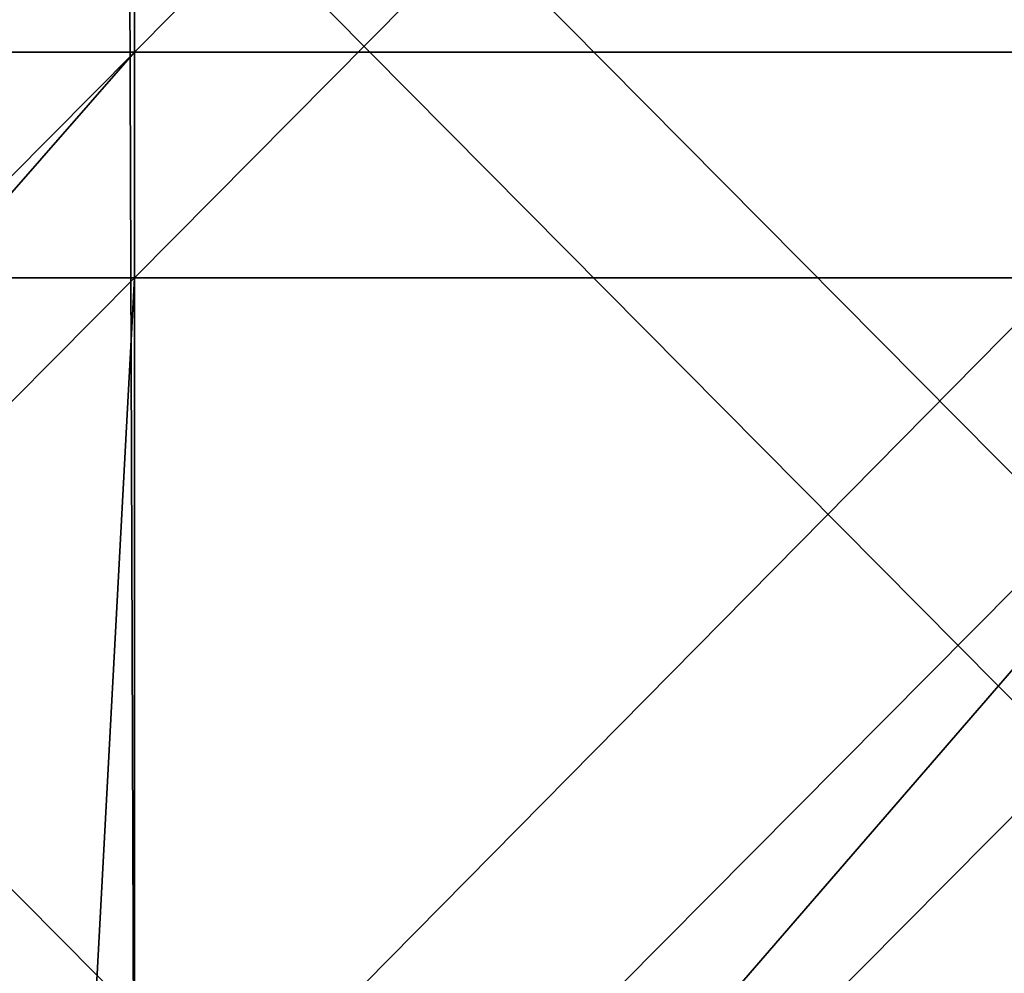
# Model space of a CAD drawing. Header units: millimetres. Extents: x -125 to 125, y -5 to 106.
# Tile 351 of 581: x 48.98 to 57.7, y 3.44 to 11.89. Entities that reach past the tile are written whole.
import ezdxf

# ---------------------------------------------------------------- set-up
doc = ezdxf.new("R2010")
doc.units = ezdxf.units.MM
doc.header["$LTSCALE"] = 65.185185
for name, color, linetype in [('260', 7, 'CONTINUOUS'), ('263', 7, 'CONTINUOUS'), ('596', 7, 'CONTINUOUS'), ('611', 7, 'CONTINUOUS'), ('625', 7, 'CONTINUOUS'), ('639', 7, 'CONTINUOUS')]:
    doc.layers.add(name, color=color, linetype=linetype)

msp = doc.modelspace()

# ---------------------------------------------------------------- linework, layer by layer
at = {"layer": '260', "linetype": 'CONTINUOUS'}
for points in [[(49.9515, 13.8994, -124.8787), (37.4966, 1.2847, -124.9888), (37.4636, 13.8994, -124.8787), (49.9515, 13.8994, -124.8787)], [(49.9955, 1.2847, -124.9888), (37.4966, 1.2847, -124.9888), (49.9515, 13.8994, -124.8787), (49.9955, 1.2847, -124.9888)], [(62.4394, 13.8994, -124.8787), (49.9955, 1.2847, -124.9888), (49.9515, 13.8994, -124.8787), (62.4394, 13.8994, -124.8787)], [(62.4944, 1.2847, -124.9888), (49.9955, 1.2847, -124.9888), (62.4394, 13.8994, -124.8787), (62.4944, 1.2847, -124.9888)]]:
    msp.add_3dface(points, dxfattribs=at)
at = {"layer": '263', "linetype": 'CONTINUOUS'}
for points in [[(37.4636, 13.8994, 124.8787), (37.4966, 1.2847, 124.9888), (49.9515, 13.8994, 124.8787), (37.4636, 13.8994, 124.8787)], [(37.4966, 1.2847, 124.9888), (49.9955, 1.2847, 124.9888), (49.9515, 13.8994, 124.8787), (37.4966, 1.2847, 124.9888)], [(49.9515, 13.8994, 124.8787), (49.9955, 1.2847, 124.9888), (62.4394, 13.8994, 124.8787), (49.9515, 13.8994, 124.8787)], [(49.9955, 1.2847, 124.9888), (62.4944, 1.2847, 124.9888), (62.4394, 13.8994, 124.8787), (49.9955, 1.2847, 124.9888)]]:
    msp.add_3dface(points, dxfattribs=at)
at = {"layer": '596', "linetype": 'CONTINUOUS'}
for points in [[(37.5, 9.6026, -130.5), (37.5, 22.2177, -130.5), (50, 22.2177, -130.5), (37.5, 9.6026, -130.5)], [(50, 9.6026, -130.5), (37.5, 9.6026, -130.5), (50, 22.2177, -130.5), (50, 9.6026, -130.5)], [(50, 9.6026, -130.5), (50, 22.2177, -130.5), (62.5, 22.2177, -130.5), (50, 9.6026, -130.5)], [(62.5, 9.6026, -130.5), (50, 9.6026, -130.5), (62.5, 22.2177, -130.5), (62.5, 9.6026, -130.5)], [(37.5, 9.6026, -130.5), (50, 9.6026, -130.5), (37.5, -3, -130.5), (37.5, 9.6026, -130.5)], [(37.5, -3, -130.5), (50, 9.6026, -130.5), (49.3216, -3, -130.5), (37.5, -3, -130.5)], [(49.3216, -3, -130.5), (50, 9.6026, -130.5), (50, -3, -130.5), (49.3216, -3, -130.5)], [(50, -3, -130.5), (62.5, 9.6026, -130.5), (61.9368, -3, -130.5), (50, -3, -130.5)], [(50, 9.6026, -130.5), (62.5, 9.6026, -130.5), (50, -3, -130.5), (50, 9.6026, -130.5)]]:
    msp.add_3dface(points, dxfattribs=at)
at = {"layer": '611', "linetype": 'CONTINUOUS'}
for points in [[(37.5, 13.7065, -127.5), (50, 1.0913, -127.5), (50, 13.7065, -127.5), (37.5, 13.7065, -127.5)], [(37.5, 1.0913, -127.5), (50, 1.0913, -127.5), (37.5, 13.7065, -127.5), (37.5, 1.0913, -127.5)], [(50, 13.7065, -127.5), (62.5, 1.0913, -127.5), (62.5, 13.7065, -127.5), (50, 13.7065, -127.5)], [(50, 1.0913, -127.5), (62.5, 1.0913, -127.5), (50, 13.7065, -127.5), (50, 1.0913, -127.5)]]:
    msp.add_3dface(points, dxfattribs=at)
at = {"layer": '625', "linetype": 'CONTINUOUS'}
for points in [[(37.5, 15.7065, 130.5), (50, 3.0913, 130.5), (50, 15.7065, 130.5), (37.5, 15.7065, 130.5)], [(37.5, 3.0913, 130.5), (50, 3.0913, 130.5), (37.5, 15.7065, 130.5), (37.5, 3.0913, 130.5)], [(50, 15.7065, 130.5), (62.5, 3.0913, 130.5), (62.5, 15.7065, 130.5), (50, 15.7065, 130.5)], [(50, 3.0913, 130.5), (62.5, 3.0913, 130.5), (50, 15.7065, 130.5), (50, 3.0913, 130.5)]]:
    msp.add_3dface(points, dxfattribs=at)
at = {"layer": '639', "linetype": 'CONTINUOUS'}
for points in [[(50, 11.6026, 127.5), (37.5, 11.6026, 127.5), (50, 24.2177, 127.5), (50, 11.6026, 127.5)], [(37.5, 11.6026, 127.5), (37.5, 24.2177, 127.5), (50, 24.2177, 127.5), (37.5, 11.6026, 127.5)], [(62.5, 11.6026, 127.5), (50, 11.6026, 127.5), (62.5, 24.2177, 127.5), (62.5, 11.6026, 127.5)], [(50, 11.6026, 127.5), (50, 24.2177, 127.5), (62.5, 24.2177, 127.5), (50, 11.6026, 127.5)], [(37.5, 11.6026, 127.5), (50, 11.6026, 127.5), (37.5, -1, 127.5), (37.5, 11.6026, 127.5)], [(37.5, -1, 127.5), (50, 11.6026, 127.5), (38.9845, -1, 127.5), (37.5, -1, 127.5)], [(38.9845, -1, 127.5), (50, 11.6026, 127.5), (50, -1, 127.5), (38.9845, -1, 127.5)], [(50, 11.6026, 127.5), (62.5, 11.6026, 127.5), (50, -1, 127.5), (50, 11.6026, 127.5)], [(50, -1, 127.5), (62.5, 11.6026, 127.5), (51.5996, -1, 127.5), (50, -1, 127.5)], [(51.5996, -1, 127.5), (62.5, 11.6026, 127.5), (62.5, -1, 127.5), (51.5996, -1, 127.5)]]:
    msp.add_3dface(points, dxfattribs=at)

doc.saveas('drawing.dxf')
